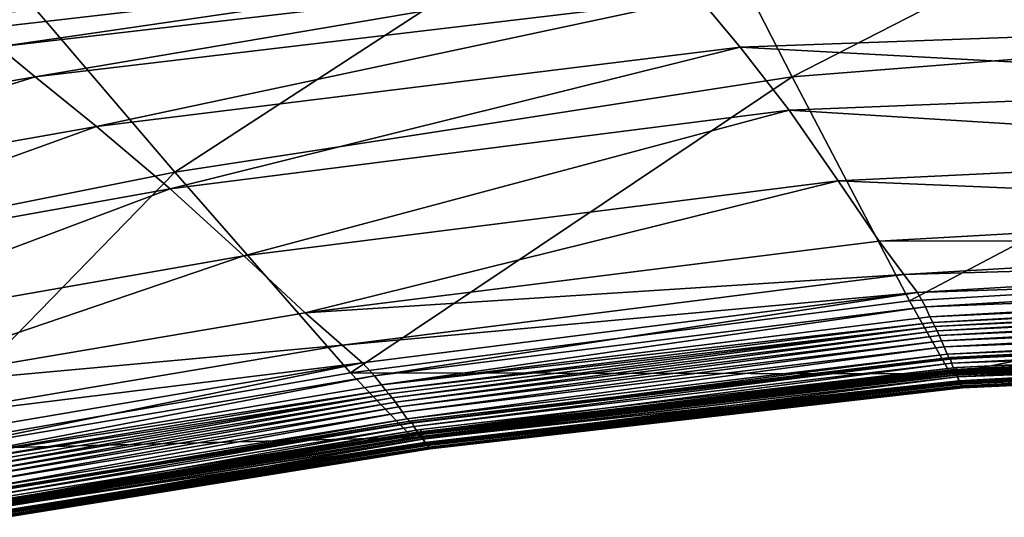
# Model space of a CAD drawing. Header units: millimetres. Extents: x 2387 to 13955, y -4964 to 364.
# Tile 253 of 656: x 6421 to 6537, y -4401 to -4343. Entities that reach past the tile are written whole.
import ezdxf

# ---------------------------------------------------------------- set-up
doc = ezdxf.new("R2010")
doc.units = ezdxf.units.MM
doc.header["$MEASUREMENT"] = 0
doc.layers.add('Predefinito', color=7, linetype='Continuous', true_color=0x000000)

msp = doc.modelspace()

# ---------------------------------------------------------------- linework, layer by layer
at = {"layer": 'Predefinito'}
for points in [[(6579.54, -4314.69, 730.53), (6497.92, -4322.47, 730.55), (6511.73, -4349.45, 608.71)], [(6511.73, -4349.45, 608.71), (6586.44, -4343.57, 608.71), (6579.54, -4314.69, 730.53)], [(6497.92, -4322.47, 730.55), (6418.63, -4336.41, 730.58), (6439.34, -4360.64, 608.71)], [(6439.34, -4360.64, 608.71), (6511.73, -4349.45, 608.71), (6497.92, -4322.47, 730.55)], [(6496.35, -4334.6, 12.26), (6416.27, -4343.88, 12.26), (6414.85, -4342.35, 12.51)], [(6418.66, -4345.95, 12.17), (6416.27, -4343.88, 12.26), (6496.35, -4334.6, 12.26)], [(6496.35, -4334.6, 12.26), (6497.94, -4336.71, 12.17), (6418.66, -4345.95, 12.17)], [(6381.82, -4372.12, 608.63), (6439.34, -4360.64, 608.71), (6418.63, -4336.41, 730.58)], [(6422.98, -4349.45, 12.17), (6418.66, -4345.95, 12.17), (6497.94, -4336.71, 12.17)], [(6497.94, -4336.71, 12.17), (6500.82, -4340.19, 12.17), (6422.98, -4349.45, 12.17)], [(6500.82, -4340.19, 12.17), (6580.99, -4337.39, 12.17), (6583.39, -4343.16, 12.17)], [(6430.17, -4355.29, 12.17), (6422.98, -4349.45, 12.17), (6500.82, -4340.19, 12.17)], [(6500.82, -4340.19, 12.17), (6505.61, -4345.99, 12.17), (6430.17, -4355.29, 12.17)], [(6583.39, -4343.16, 12.17), (6505.61, -4345.99, 12.17), (6500.82, -4340.19, 12.17)], [(6505.61, -4345.99, 12.17), (6583.39, -4343.16, 12.17), (6586.27, -4350.37, 12.17)], [(6586.44, -4343.57, 608.71), (6511.73, -4349.45, 608.71), (6525.47, -4375.72, 486.71)], [(6525.47, -4375.72, 486.71), (6593.31, -4371.73, 486.74), (6586.44, -4343.57, 608.71)], [(6418.66, -4345.95, 12.17), (6422.98, -4349.45, 12.17), (6361.69, -4359.95, 12.17)], [(6438.8, -4362.57, 12.17), (6430.17, -4355.29, 12.17), (6505.61, -4345.99, 12.17)], [(6505.61, -4345.99, 12.17), (6511.37, -4353.38, 12.17), (6438.8, -4362.57, 12.17)], [(6586.27, -4350.37, 12.17), (6511.37, -4353.38, 12.17), (6505.61, -4345.99, 12.17)], [(6370.64, -4365.79, 12.17), (6361.69, -4359.95, 12.17), (6422.98, -4349.45, 12.17)], [(6422.98, -4349.45, 12.17), (6430.17, -4355.29, 12.17), (6370.64, -4365.79, 12.17)], [(6511.73, -4349.45, 608.71), (6439.34, -4360.64, 608.71), (6459.95, -4384.16, 486.68)], [(6459.95, -4384.16, 486.68), (6525.47, -4375.72, 486.71), (6511.73, -4349.45, 608.71)], [(6511.37, -4353.38, 12.17), (6586.27, -4350.37, 12.17), (6589.14, -4358.16, 12.17)], [(6447.44, -4370.44, 12.17), (6438.8, -4362.57, 12.17), (6511.37, -4353.38, 12.17)], [(6511.37, -4353.38, 12.17), (6517.12, -4361.64, 12.17), (6447.44, -4370.44, 12.17)], [(6589.14, -4358.16, 12.17), (6517.12, -4361.64, 12.17), (6511.37, -4353.38, 12.17)], [(6381.38, -4372.88, 12.17), (6370.64, -4365.79, 12.17), (6430.17, -4355.29, 12.17)], [(6430.17, -4355.29, 12.17), (6438.8, -4362.57, 12.17), (6381.38, -4372.88, 12.17)], [(6517.12, -4361.64, 12.17), (6589.14, -4358.16, 12.17), (6591.54, -4364.79, 12.17)], [(6439.34, -4360.64, 608.71), (6381.82, -4372.12, 608.63), (6407.56, -4393.24, 486.54)], [(6407.56, -4393.24, 486.54), (6459.95, -4384.16, 486.68), (6439.34, -4360.64, 608.71)], [(6454.63, -4377.14, 12.17), (6447.44, -4370.44, 12.17), (6517.12, -4361.64, 12.17)], [(6517.12, -4361.64, 12.17), (6521.92, -4368.74, 12.17), (6454.63, -4377.14, 12.17)], [(6591.54, -4364.79, 12.17), (6521.92, -4368.74, 12.17), (6517.12, -4361.64, 12.17)], [(6392.12, -4380.12, 12.17), (6381.38, -4372.88, 12.17), (6438.8, -4362.57, 12.17)], [(6438.8, -4362.57, 12.17), (6447.44, -4370.44, 12.17), (6392.12, -4380.12, 12.17)], [(6521.92, -4368.74, 12.17), (6591.54, -4364.79, 12.17), (6592.98, -4368.55, 12.17)], [(6454.63, -4377.14, 12.17), (6521.92, -4368.74, 12.17), (6524.8, -4372.65, 12.17)], [(6592.98, -4368.55, 12.17), (6524.8, -4372.65, 12.17), (6521.92, -4368.74, 12.17)], [(6524.8, -4372.65, 12.17), (6592.98, -4368.55, 12.17), (6593.78, -4370.68, 12.26)], [(6401.07, -4386.18, 12.17), (6392.12, -4380.12, 12.17), (6447.44, -4370.44, 12.17)], [(6447.44, -4370.44, 12.17), (6454.63, -4377.14, 12.17), (6401.07, -4386.18, 12.17)], [(6593.78, -4370.68, 12.26), (6526.39, -4374.76, 12.26), (6524.8, -4372.65, 12.17)], [(6526.39, -4374.76, 12.26), (6593.78, -4370.68, 12.26), (6594.25, -4372.47, 12.52)], [(6524.8, -4372.65, 12.17), (6458.95, -4380.92, 12.17), (6454.63, -4377.14, 12.17)], [(6458.95, -4380.92, 12.17), (6524.8, -4372.65, 12.17), (6526.39, -4374.76, 12.26)], [(6593.31, -4371.73, 486.74), (6525.47, -4375.72, 486.71), (6530.29, -4384.28, 441.19)], [(6594.25, -4372.47, 12.52), (6527.34, -4376.42, 12.52), (6526.39, -4374.76, 12.26)], [(6527.34, -4376.42, 12.52), (6594.25, -4372.47, 12.52), (6594.51, -4373.8, 12.87)], [(6530.29, -4384.28, 441.19), (6595.73, -4381, 441.22), (6593.31, -4371.73, 486.74)], [(6594.51, -4373.8, 12.87), (6527.86, -4377.6, 12.86), (6527.34, -4376.42, 12.52)], [(6527.86, -4377.6, 12.86), (6594.51, -4373.8, 12.87), (6594.68, -4374.54, 13.21)], [(6526.39, -4374.76, 12.26), (6461.34, -4382.99, 12.25), (6458.95, -4380.92, 12.17)], [(6462.76, -4384.52, 12.51), (6461.34, -4382.99, 12.25), (6526.39, -4374.76, 12.26)], [(6526.39, -4374.76, 12.26), (6527.34, -4376.42, 12.52), (6462.76, -4384.52, 12.51)], [(6594.68, -4374.54, 13.21), (6528.2, -4378.28, 13.2), (6527.86, -4377.6, 12.86)], [(6528.2, -4378.28, 13.2), (6594.68, -4374.54, 13.21), (6594.81, -4375.01, 13.43)], [(6530.29, -4384.28, 441.19), (6525.47, -4375.72, 486.71), (6459.95, -4384.16, 486.68)], [(6594.81, -4375.01, 13.43), (6528.45, -4378.73, 13.43), (6528.2, -4378.28, 13.2)], [(6528.45, -4378.73, 13.43), (6594.81, -4375.01, 13.43), (6594.93, -4375.53, 13.43)], [(6594.93, -4375.53, 13.43), (6528.7, -4379.24, 13.44), (6528.45, -4378.73, 13.43)], [(6528.7, -4379.24, 13.44), (6594.93, -4375.53, 13.43), (6595.06, -4376.13, 13.39)], [(6595.06, -4376.13, 13.39), (6528.96, -4379.79, 13.4), (6528.7, -4379.24, 13.44)], [(6528.96, -4379.79, 13.4), (6595.06, -4376.13, 13.39), (6595.19, -4376.82, 13.48)], [(6401.07, -4386.18, 12.17), (6454.63, -4377.14, 12.17), (6458.95, -4380.92, 12.17)], [(6463.55, -4385.57, 12.85), (6462.76, -4384.52, 12.51), (6527.34, -4376.42, 12.52)], [(6527.34, -4376.42, 12.52), (6527.86, -4377.6, 12.86), (6463.55, -4385.57, 12.85)], [(6595.19, -4376.82, 13.48), (6529.22, -4380.41, 13.49), (6528.96, -4379.79, 13.4)], [(6529.22, -4380.41, 13.49), (6595.19, -4376.82, 13.48), (6595.34, -4377.63, 13.87)], [(6463.55, -4385.57, 12.85), (6527.86, -4377.6, 12.86), (6528.2, -4378.28, 13.2)], [(6528.2, -4378.28, 13.2), (6464.05, -4386.19, 13.19), (6463.55, -4385.57, 12.85)], [(6464.05, -4386.19, 13.19), (6528.2, -4378.28, 13.2), (6528.45, -4378.73, 13.43)], [(6595.34, -4377.63, 13.87), (6529.52, -4381.13, 13.88), (6529.22, -4380.41, 13.49)], [(6529.52, -4381.13, 13.88), (6595.34, -4377.63, 13.87), (6595.53, -4378.57, 14.74)], [(6528.45, -4378.73, 13.43), (6464.43, -4386.62, 13.43), (6464.05, -4386.19, 13.19)], [(6464.8, -4387.1, 13.45), (6464.43, -4386.62, 13.43), (6528.45, -4378.73, 13.43)], [(6528.45, -4378.73, 13.43), (6528.7, -4379.24, 13.44), (6464.8, -4387.1, 13.45)], [(6465.19, -4387.62, 13.41), (6464.8, -4387.1, 13.45), (6528.7, -4379.24, 13.44)], [(6528.7, -4379.24, 13.44), (6528.96, -4379.79, 13.4), (6465.19, -4387.62, 13.41)], [(6595.53, -4378.57, 14.74), (6529.89, -4381.98, 14.74), (6529.52, -4381.13, 13.88)], [(6529.89, -4381.98, 14.74), (6595.53, -4378.57, 14.74), (6595.68, -4379.24, 15.65)], [(6595.68, -4379.24, 15.65), (6530.2, -4382.57, 15.65), (6529.89, -4381.98, 14.74)], [(6595.72, -4379.22, 16.17), (6530.28, -4382.53, 16.16), (6530.2, -4382.57, 15.65)], [(6530.2, -4382.57, 15.65), (6595.68, -4379.24, 15.65), (6595.72, -4379.22, 16.17)], [(6530.26, -4382.35, 16.33), (6595.71, -4379.04, 16.33), (6595.72, -4379.22, 16.17)], [(6595.71, -4379.04, 16.33), (6530.26, -4382.35, 16.33), (6530.28, -4382.53, 16.16)], [(6595.72, -4379.22, 16.17), (6530.28, -4382.53, 16.16), (6530.26, -4382.35, 16.33)], [(6530.28, -4382.53, 16.16), (6595.72, -4379.22, 16.17), (6595.71, -4379.04, 16.33)], [(6530.28, -4382.53, 16.16), (6595.72, -4379.22, 16.17), (6595.78, -4379.74, 16.2)], [(6465.58, -4388.16, 13.49), (6465.19, -4387.62, 13.41), (6528.96, -4379.79, 13.4)], [(6528.96, -4379.79, 13.4), (6529.22, -4380.41, 13.49), (6465.58, -4388.16, 13.49)], [(6466.03, -4388.78, 13.88), (6465.58, -4388.16, 13.49), (6529.22, -4380.41, 13.49)], [(6529.22, -4380.41, 13.49), (6529.52, -4381.13, 13.88), (6466.03, -4388.78, 13.88)], [(6595.78, -4379.74, 16.2), (6530.4, -4383.03, 16.2), (6530.28, -4382.53, 16.16)], [(6530.4, -4383.03, 16.2), (6595.78, -4379.74, 16.2), (6595.94, -4380.59, 16.94)], [(6595.94, -4380.59, 16.94), (6530.72, -4383.8, 16.94), (6530.4, -4383.03, 16.2)], [(6595.91, -4380.67, 433.72), (6530.65, -4383.85, 433.7), (6530.66, -4383.79, 433.51)], [(6530.65, -4383.85, 433.7), (6595.91, -4380.67, 433.72), (6595.86, -4380.82, 435.7)], [(6530.66, -4383.79, 433.51), (6595.91, -4380.62, 433.53), (6595.91, -4380.67, 433.72)], [(6595.91, -4380.62, 433.53), (6530.66, -4383.79, 433.51), (6530.68, -4383.9, 433.34)], [(6530.68, -4383.9, 433.34), (6595.92, -4380.73, 433.36), (6595.91, -4380.62, 433.53)], [(6595.92, -4380.73, 433.36), (6530.68, -4383.9, 433.34), (6530.74, -4384.12, 432.43)], [(6530.72, -4383.8, 16.94), (6595.94, -4380.59, 16.94), (6596.13, -4381.51, 18.69)], [(6530.74, -4384.12, 432.43), (6595.95, -4380.96, 432.45), (6595.92, -4380.73, 433.36)], [(6530.96, -4383.53, 426.51), (6596.06, -4380.42, 426.52), (6596.08, -4380.82, 426.67)], [(6596.06, -4380.42, 426.52), (6530.96, -4383.53, 426.51), (6531, -4383.95, 426.45)], [(6531, -4383.95, 426.45), (6596.08, -4380.84, 426.46), (6596.06, -4380.42, 426.52)], [(6458.95, -4380.92, 12.17), (6406.43, -4389.76, 12.17), (6401.07, -4386.18, 12.17)], [(6406.43, -4389.76, 12.17), (6458.95, -4380.92, 12.17), (6461.34, -4382.99, 12.25)], [(6466.59, -4389.54, 14.74), (6466.03, -4388.78, 13.88), (6529.52, -4381.13, 13.88)], [(6529.52, -4381.13, 13.88), (6529.89, -4381.98, 14.74), (6466.59, -4389.54, 14.74)], [(6595.73, -4381, 441.22), (6530.29, -4384.28, 441.19), (6530.56, -4384.03, 435.68)], [(6530.56, -4384.03, 435.68), (6595.86, -4380.82, 435.7), (6595.73, -4381, 441.22)], [(6595.86, -4380.82, 435.7), (6530.56, -4384.03, 435.68), (6530.65, -4383.85, 433.7)], [(6596.13, -4381.51, 18.69), (6531.1, -4384.64, 18.69), (6530.72, -4383.8, 16.94)], [(6595.95, -4380.96, 432.45), (6530.74, -4384.12, 432.43), (6530.88, -4384.41, 430.02)], [(6530.88, -4384.41, 430.02), (6596.02, -4381.27, 430.03), (6595.95, -4380.96, 432.45)], [(6596.02, -4381.27, 430.03), (6530.88, -4384.41, 430.02), (6530.99, -4384.45, 427.6)], [(6596.08, -4380.82, 426.67), (6530.99, -4383.93, 426.66), (6530.96, -4383.53, 426.51)], [(6530.99, -4383.93, 426.66), (6596.08, -4380.82, 426.67), (6596.08, -4381.34, 427.61)], [(6530.99, -4384.45, 427.6), (6596.08, -4381.34, 427.61), (6596.02, -4381.27, 430.03)], [(6596.08, -4381.34, 427.61), (6530.99, -4384.45, 427.6), (6530.99, -4383.93, 426.66)], [(6596.08, -4380.84, 426.46), (6531, -4383.95, 426.45), (6531.1, -4384.65, 425.65)], [(6531.1, -4384.65, 425.65), (6596.13, -4381.55, 425.66), (6596.08, -4380.84, 426.46)], [(6531.1, -4384.64, 18.69), (6596.13, -4381.51, 18.69), (6596.29, -4382.26, 21.72)], [(6596.13, -4381.55, 425.66), (6531.1, -4384.65, 425.65), (6531.25, -4385.1, 423.27)], [(6531.25, -4385.1, 423.27), (6596.2, -4382.03, 423.28), (6596.13, -4381.55, 425.66)], [(6461.34, -4382.99, 12.25), (6409.41, -4391.8, 12.25), (6406.43, -4389.76, 12.17)], [(6411.19, -4393.24, 12.5), (6409.41, -4391.8, 12.25), (6461.34, -4382.99, 12.25)], [(6461.34, -4382.99, 12.25), (6462.76, -4384.52, 12.51), (6411.19, -4393.24, 12.5)], [(6467.05, -4390.06, 15.65), (6466.59, -4389.54, 14.74), (6529.89, -4381.98, 14.74)], [(6529.89, -4381.98, 14.74), (6530.2, -4382.57, 15.65), (6467.05, -4390.06, 15.65)], [(6530.28, -4382.53, 16.16), (6467.17, -4389.99, 16.16), (6467.05, -4390.06, 15.65)], [(6467.05, -4390.06, 15.65), (6530.2, -4382.57, 15.65), (6530.28, -4382.53, 16.16)], [(6467.17, -4389.99, 16.16), (6467.14, -4389.81, 16.32), (6530.26, -4382.35, 16.33)], [(6530.26, -4382.35, 16.33), (6467.14, -4389.81, 16.32), (6467.17, -4389.99, 16.16)], [(6530.26, -4382.35, 16.33), (6530.28, -4382.53, 16.16), (6467.17, -4389.99, 16.16)], [(6467.17, -4389.99, 16.16), (6530.28, -4382.53, 16.16), (6530.26, -4382.35, 16.33)], [(6467.36, -4390.47, 16.2), (6467.17, -4389.99, 16.16), (6530.28, -4382.53, 16.16)], [(6530.28, -4382.53, 16.16), (6530.4, -4383.03, 16.2), (6467.36, -4390.47, 16.2)], [(6467.83, -4391.17, 16.94), (6467.36, -4390.47, 16.2), (6530.4, -4383.03, 16.2)], [(6530.4, -4383.03, 16.2), (6530.72, -4383.8, 16.94), (6467.83, -4391.17, 16.94)], [(6596.29, -4382.26, 21.72), (6531.41, -4385.32, 21.72), (6531.1, -4384.64, 18.69)], [(6596.2, -4382.03, 423.28), (6531.25, -4385.1, 423.27), (6531.37, -4385.3, 420.85)], [(6531.37, -4385.3, 420.85), (6596.27, -4382.25, 420.86), (6596.2, -4382.03, 423.28)], [(6596.27, -4382.25, 420.86), (6531.37, -4385.3, 420.85), (6531.41, -4385.27, 419.91)], [(6596.29, -4382.23, 419.92), (6531.41, -4385.27, 419.91), (6531.42, -4385.2, 419.72)], [(6531.41, -4385.27, 419.91), (6596.29, -4382.23, 419.92), (6596.27, -4382.25, 420.86)], [(6531.41, -4385.32, 21.72), (6596.29, -4382.26, 21.72), (6596.39, -4382.77, 25.29)], [(6596.39, -4382.77, 25.29), (6531.62, -4385.78, 25.29), (6531.41, -4385.32, 21.72)], [(6596.29, -4382.16, 419.73), (6531.42, -4385.2, 419.72), (6531.43, -4385.29, 419.54)], [(6531.42, -4385.2, 419.72), (6596.29, -4382.16, 419.73), (6596.29, -4382.23, 419.92)], [(6531.43, -4385.29, 419.54), (6596.29, -4382.25, 419.55), (6596.29, -4382.16, 419.73)], [(6596.29, -4382.25, 419.55), (6531.43, -4385.29, 419.54), (6531.47, -4385.49, 417.71)], [(6531.47, -4385.49, 417.71), (6596.32, -4382.45, 417.72), (6596.29, -4382.25, 419.55)], [(6596.32, -4382.45, 417.72), (6531.47, -4385.49, 417.71), (6531.57, -4385.7, 412.57)], [(6531.57, -4385.7, 412.57), (6596.36, -4382.69, 412.58), (6596.32, -4382.45, 417.72)], [(6596.36, -4382.69, 412.58), (6531.57, -4385.7, 412.57), (6531.66, -4385.87, 360.75)], [(6531.62, -4385.78, 25.29), (6596.39, -4382.77, 25.29), (6596.43, -4382.94, 28.67)], [(6596.43, -4382.94, 28.67), (6531.69, -4385.93, 28.67), (6531.62, -4385.78, 25.29)], [(6531.66, -4385.87, 360.75), (6596.41, -4382.87, 360.75), (6596.36, -4382.69, 412.58)], [(6596.41, -4382.87, 360.75), (6531.66, -4385.87, 360.75), (6531.69, -4385.93, 218.86)], [(6531.69, -4385.93, 218.86), (6596.43, -4382.94, 218.86), (6596.41, -4382.87, 360.75)], [(6596.43, -4382.94, 218.86), (6531.69, -4385.93, 218.86), (6531.69, -4385.93, 77.86)], [(6531.69, -4385.93, 77.86), (6596.43, -4382.94, 77.86), (6596.43, -4382.94, 218.86)], [(6531.69, -4385.93, 28.67), (6596.43, -4382.94, 28.67), (6596.43, -4382.94, 77.86)], [(6596.43, -4382.94, 77.86), (6531.69, -4385.93, 77.86), (6531.69, -4385.93, 28.67)], [(6467.19, -4391.73, 441.16), (6459.95, -4384.16, 486.68), (6407.56, -4393.24, 486.54)], [(6459.95, -4384.16, 486.68), (6467.19, -4391.73, 441.16), (6530.29, -4384.28, 441.19)], [(6467.19, -4391.73, 441.16), (6467.59, -4391.39, 435.66), (6530.56, -4384.03, 435.68)], [(6530.56, -4384.03, 435.68), (6530.29, -4384.28, 441.19), (6467.19, -4391.73, 441.16)], [(6467.59, -4391.39, 435.66), (6467.73, -4391.18, 433.69), (6530.65, -4383.85, 433.7)], [(6530.65, -4383.85, 433.7), (6530.56, -4384.03, 435.68), (6467.59, -4391.39, 435.66)], [(6467.73, -4391.18, 433.69), (6467.74, -4391.12, 433.49), (6530.66, -4383.79, 433.51)], [(6530.66, -4383.79, 433.51), (6530.65, -4383.85, 433.7), (6467.73, -4391.18, 433.69)], [(6530.66, -4383.79, 433.51), (6467.74, -4391.12, 433.49), (6467.77, -4391.23, 433.32)], [(6467.77, -4391.23, 433.32), (6530.68, -4383.9, 433.34), (6530.66, -4383.79, 433.51)], [(6530.68, -4383.9, 433.34), (6467.77, -4391.23, 433.32), (6467.86, -4391.44, 432.41)], [(6468.4, -4391.93, 18.69), (6467.83, -4391.17, 16.94), (6530.72, -4383.8, 16.94)], [(6467.86, -4391.44, 432.41), (6530.74, -4384.12, 432.43), (6530.68, -4383.9, 433.34)], [(6530.88, -4384.41, 430.02), (6530.74, -4384.12, 432.43), (6467.86, -4391.44, 432.41)], [(6468.23, -4391.2, 426.65), (6468.19, -4390.8, 426.5), (6530.96, -4383.53, 426.51)], [(6530.96, -4383.53, 426.51), (6468.19, -4390.8, 426.5), (6468.25, -4391.22, 426.44)], [(6530.96, -4383.53, 426.51), (6530.99, -4383.93, 426.66), (6468.23, -4391.2, 426.65)], [(6468.24, -4391.73, 427.58), (6468.23, -4391.2, 426.65), (6530.99, -4383.93, 426.66)], [(6530.99, -4383.93, 426.66), (6530.99, -4384.45, 427.6), (6468.24, -4391.73, 427.58)], [(6468.25, -4391.22, 426.44), (6531, -4383.95, 426.45), (6530.96, -4383.53, 426.51)], [(6531, -4383.95, 426.45), (6468.25, -4391.22, 426.44), (6468.4, -4391.91, 425.64)], [(6530.72, -4383.8, 16.94), (6531.1, -4384.64, 18.69), (6468.4, -4391.93, 18.69)], [(6468.4, -4391.91, 425.64), (6531.1, -4384.65, 425.65), (6531, -4383.95, 426.45)], [(6412.18, -4394.19, 12.84), (6411.19, -4393.24, 12.5), (6462.76, -4384.52, 12.51)], [(6462.76, -4384.52, 12.51), (6463.55, -4385.57, 12.85), (6412.18, -4394.19, 12.84)], [(6467.86, -4391.44, 432.41), (6468.07, -4391.71, 430), (6530.88, -4384.41, 430.02)], [(6530.99, -4384.45, 427.6), (6530.88, -4384.41, 430.02), (6468.07, -4391.71, 430)], [(6468.07, -4391.71, 430), (6468.24, -4391.73, 427.58), (6530.99, -4384.45, 427.6)], [(6468.87, -4392.54, 21.72), (6468.4, -4391.93, 18.69), (6531.1, -4384.64, 18.69)], [(6531.25, -4385.1, 423.27), (6531.1, -4384.65, 425.65), (6468.4, -4391.91, 425.64)], [(6468.4, -4391.91, 425.64), (6468.62, -4392.33, 423.26), (6531.25, -4385.1, 423.27)], [(6531.37, -4385.3, 420.85), (6531.25, -4385.1, 423.27), (6468.62, -4392.33, 423.26)], [(6468.62, -4392.33, 423.26), (6468.81, -4392.51, 420.84), (6531.37, -4385.3, 420.85)], [(6468.81, -4392.51, 420.84), (6468.87, -4392.47, 419.91), (6531.41, -4385.27, 419.91)], [(6531.41, -4385.27, 419.91), (6531.37, -4385.3, 420.85), (6468.81, -4392.51, 420.84)], [(6531.1, -4384.64, 18.69), (6531.41, -4385.32, 21.72), (6468.87, -4392.54, 21.72)], [(6531.42, -4385.2, 419.72), (6468.87, -4392.4, 419.72), (6468.89, -4392.49, 419.54)], [(6468.87, -4392.47, 419.91), (6468.87, -4392.4, 419.72), (6531.42, -4385.2, 419.72)], [(6531.42, -4385.2, 419.72), (6531.41, -4385.27, 419.91), (6468.87, -4392.47, 419.91)], [(6469.18, -4392.95, 25.29), (6468.87, -4392.54, 21.72), (6531.41, -4385.32, 21.72)], [(6468.89, -4392.49, 419.54), (6531.43, -4385.29, 419.54), (6531.42, -4385.2, 419.72)], [(6531.43, -4385.29, 419.54), (6468.89, -4392.49, 419.54), (6468.96, -4392.68, 417.71)], [(6468.96, -4392.68, 417.71), (6531.47, -4385.49, 417.71), (6531.43, -4385.29, 419.54)], [(6531.41, -4385.32, 21.72), (6531.62, -4385.78, 25.29), (6469.18, -4392.95, 25.29)], [(6412.18, -4394.19, 12.84), (6463.55, -4385.57, 12.85), (6464.05, -4386.19, 13.19)], [(6464.05, -4386.19, 13.19), (6412.8, -4394.77, 13.19), (6412.18, -4394.19, 12.84)], [(6412.8, -4394.77, 13.19), (6464.05, -4386.19, 13.19), (6464.43, -4386.62, 13.43)], [(6531.57, -4385.7, 412.57), (6531.47, -4385.49, 417.71), (6468.96, -4392.68, 417.71)], [(6468.96, -4392.68, 417.71), (6469.1, -4392.88, 412.57), (6531.57, -4385.7, 412.57)], [(6531.66, -4385.87, 360.75), (6531.57, -4385.7, 412.57), (6469.1, -4392.88, 412.57)], [(6469.1, -4392.88, 412.57), (6469.24, -4393.03, 360.75), (6531.66, -4385.87, 360.75)], [(6469.29, -4393.09, 28.67), (6469.18, -4392.95, 25.29), (6531.62, -4385.78, 25.29)], [(6531.69, -4385.93, 218.86), (6531.66, -4385.87, 360.75), (6469.24, -4393.03, 360.75)], [(6469.24, -4393.03, 360.75), (6469.29, -4393.09, 218.86), (6531.69, -4385.93, 218.86)], [(6531.62, -4385.78, 25.29), (6531.69, -4385.93, 28.67), (6469.29, -4393.09, 28.67)], [(6469.29, -4393.09, 218.86), (6469.29, -4393.09, 77.86), (6531.69, -4385.93, 77.86)], [(6531.69, -4385.93, 77.86), (6531.69, -4385.93, 218.86), (6469.29, -4393.09, 218.86)], [(6469.29, -4393.09, 77.86), (6469.29, -4393.09, 28.67), (6531.69, -4385.93, 28.67)], [(6531.69, -4385.93, 28.67), (6531.69, -4385.93, 77.86), (6469.29, -4393.09, 77.86)], [(6464.43, -4386.62, 13.43), (6413.26, -4395.17, 13.43), (6412.8, -4394.77, 13.19)], [(6413.72, -4395.63, 13.45), (6413.26, -4395.17, 13.43), (6464.43, -4386.62, 13.43)], [(6464.43, -4386.62, 13.43), (6464.8, -4387.1, 13.45), (6413.72, -4395.63, 13.45)], [(6414.19, -4396.12, 13.41), (6413.72, -4395.63, 13.45), (6464.8, -4387.1, 13.45)], [(6464.8, -4387.1, 13.45), (6465.19, -4387.62, 13.41), (6414.19, -4396.12, 13.41)], [(6414.69, -4396.61, 13.5), (6414.19, -4396.12, 13.41), (6465.19, -4387.62, 13.41)], [(6465.19, -4387.62, 13.41), (6465.58, -4388.16, 13.49), (6414.69, -4396.61, 13.5)], [(6415.25, -4397.17, 13.88), (6414.69, -4396.61, 13.5), (6465.58, -4388.16, 13.49)], [(6465.58, -4388.16, 13.49), (6466.03, -4388.78, 13.88), (6415.25, -4397.17, 13.88)], [(6415.96, -4397.85, 14.74), (6415.25, -4397.17, 13.88), (6466.03, -4388.78, 13.88)], [(6466.03, -4388.78, 13.88), (6466.59, -4389.54, 14.74), (6415.96, -4397.85, 14.74)], [(6416.52, -4398.33, 15.65), (6415.96, -4397.85, 14.74), (6466.59, -4389.54, 14.74)], [(6466.59, -4389.54, 14.74), (6467.05, -4390.06, 15.65), (6416.52, -4398.33, 15.65)], [(6416.67, -4398.24, 16.16), (6416.63, -4398.07, 16.32), (6467.14, -4389.81, 16.32)], [(6467.14, -4389.81, 16.32), (6416.63, -4398.07, 16.32), (6416.67, -4398.24, 16.16)], [(6467.14, -4389.81, 16.32), (6467.17, -4389.99, 16.16), (6416.67, -4398.24, 16.16)], [(6416.67, -4398.24, 16.16), (6467.17, -4389.99, 16.16), (6467.14, -4389.81, 16.32)], [(6467.17, -4389.99, 16.16), (6416.67, -4398.24, 16.16), (6416.52, -4398.33, 15.65)], [(6416.52, -4398.33, 15.65), (6467.05, -4390.06, 15.65), (6467.17, -4389.99, 16.16)], [(6416.91, -4398.7, 16.2), (6416.67, -4398.24, 16.16), (6467.17, -4389.99, 16.16)], [(6467.17, -4389.99, 16.16), (6467.36, -4390.47, 16.2), (6416.91, -4398.7, 16.2)], [(6417.51, -4399.35, 16.94), (6416.91, -4398.7, 16.2), (6467.36, -4390.47, 16.2)], [(6467.74, -4391.12, 433.49), (6467.73, -4391.18, 433.69), (6417.37, -4399.34, 433.67)], [(6417.37, -4399.34, 433.67), (6417.38, -4399.28, 433.48), (6467.74, -4391.12, 433.49)], [(6467.74, -4391.12, 433.49), (6417.38, -4399.28, 433.48), (6417.42, -4399.38, 433.31)], [(6417.42, -4399.38, 433.31), (6467.77, -4391.23, 433.32), (6467.74, -4391.12, 433.49)], [(6467.36, -4390.47, 16.2), (6467.83, -4391.17, 16.94), (6417.51, -4399.35, 16.94)], [(6417.98, -4399.31, 426.64), (6417.91, -4398.92, 426.49), (6468.19, -4390.8, 426.5)], [(6468.19, -4390.8, 426.5), (6417.91, -4398.92, 426.49), (6418, -4399.33, 426.43)], [(6468.19, -4390.8, 426.5), (6468.23, -4391.2, 426.65), (6417.98, -4399.31, 426.64)], [(6418, -4399.33, 426.43), (6468.25, -4391.22, 426.44), (6468.19, -4390.8, 426.5)], [(6407.56, -4393.24, 486.54), (6416.63, -4399.96, 441.06), (6467.19, -4391.73, 441.16)], [(6467.59, -4391.39, 435.66), (6467.19, -4391.73, 441.16), (6416.63, -4399.96, 441.06)], [(6416.63, -4399.96, 441.06), (6417.19, -4399.57, 435.62), (6467.59, -4391.39, 435.66)], [(6467.73, -4391.18, 433.69), (6467.59, -4391.39, 435.66), (6417.19, -4399.57, 435.62)], [(6417.19, -4399.57, 435.62), (6417.37, -4399.34, 433.67), (6467.73, -4391.18, 433.69)], [(6467.77, -4391.23, 433.32), (6417.42, -4399.38, 433.31), (6417.54, -4399.59, 432.4)], [(6418.22, -4400.04, 18.69), (6417.51, -4399.35, 16.94), (6467.83, -4391.17, 16.94)], [(6417.54, -4399.59, 432.4), (6467.86, -4391.44, 432.41), (6467.77, -4391.23, 433.32)], [(6468.07, -4391.71, 430), (6467.86, -4391.44, 432.41), (6417.54, -4399.59, 432.4)], [(6417.54, -4399.59, 432.4), (6417.8, -4399.84, 429.99), (6468.07, -4391.71, 430)], [(6468.24, -4391.73, 427.58), (6468.07, -4391.71, 430), (6417.8, -4399.84, 429.99)], [(6417.8, -4399.84, 429.99), (6418, -4399.84, 427.57), (6468.24, -4391.73, 427.58)], [(6418, -4399.84, 427.57), (6417.98, -4399.31, 426.64), (6468.23, -4391.2, 426.65)], [(6468.23, -4391.2, 426.65), (6468.24, -4391.73, 427.58), (6418, -4399.84, 427.57)], [(6468.25, -4391.22, 426.44), (6418, -4399.33, 426.43), (6418.2, -4400.01, 425.63)], [(6418.2, -4400.01, 425.63), (6468.4, -4391.91, 425.64), (6468.25, -4391.22, 426.44)], [(6468.62, -4392.33, 423.26), (6468.4, -4391.91, 425.64), (6418.2, -4400.01, 425.63)], [(6467.83, -4391.17, 16.94), (6468.4, -4391.93, 18.69), (6418.22, -4400.04, 18.69)], [(6418.8, -4400.61, 21.72), (6418.22, -4400.04, 18.69), (6468.4, -4391.93, 18.69)], [(6468.4, -4391.93, 18.69), (6468.87, -4392.54, 21.72), (6418.8, -4400.61, 21.72)], [(6418.2, -4400.01, 425.63), (6418.49, -4400.41, 423.26), (6468.62, -4392.33, 423.26)], [(6468.81, -4392.51, 420.84), (6468.62, -4392.33, 423.26), (6418.49, -4400.41, 423.26)], [(6418.49, -4400.41, 423.26), (6418.73, -4400.58, 420.84), (6468.81, -4392.51, 420.84)], [(6468.87, -4392.47, 419.91), (6468.81, -4392.51, 420.84), (6418.73, -4400.58, 420.84)], [(6418.73, -4400.58, 420.84), (6418.8, -4400.53, 419.9), (6468.87, -4392.47, 419.91)], [(6468.87, -4392.4, 419.72), (6418.8, -4400.45, 419.71), (6418.82, -4400.55, 419.53)], [(6468.87, -4392.4, 419.72), (6468.87, -4392.47, 419.91), (6418.8, -4400.53, 419.9)], [(6418.8, -4400.53, 419.9), (6418.8, -4400.45, 419.71), (6468.87, -4392.4, 419.72)], [(6419.19, -4400.98, 25.29), (6418.8, -4400.61, 21.72), (6468.87, -4392.54, 21.72)], [(6418.82, -4400.55, 419.53), (6468.89, -4392.49, 419.54), (6468.87, -4392.4, 419.72)], [(6468.89, -4392.49, 419.54), (6418.82, -4400.55, 419.53), (6418.91, -4400.73, 417.71)], [(6418.91, -4400.73, 417.71), (6468.96, -4392.68, 417.71), (6468.89, -4392.49, 419.54)], [(6469.1, -4392.88, 412.57), (6468.96, -4392.68, 417.71), (6418.91, -4400.73, 417.71)], [(6418.91, -4400.73, 417.71), (6419.09, -4400.91, 412.57), (6469.1, -4392.88, 412.57)], [(6469.24, -4393.03, 360.75), (6469.1, -4392.88, 412.57), (6419.09, -4400.91, 412.57)], [(6419.09, -4400.91, 412.57), (6419.26, -4401.06, 360.75), (6469.24, -4393.03, 360.75)], [(6468.87, -4392.54, 21.72), (6469.18, -4392.95, 25.29), (6419.19, -4400.98, 25.29)], [(6419.32, -4401.11, 28.67), (6419.19, -4400.98, 25.29), (6469.18, -4392.95, 25.29)], [(6469.29, -4393.09, 218.86), (6469.24, -4393.03, 360.75), (6419.26, -4401.06, 360.75)], [(6419.26, -4401.06, 360.75), (6419.32, -4401.11, 218.86), (6469.29, -4393.09, 218.86)], [(6469.18, -4392.95, 25.29), (6469.29, -4393.09, 28.67), (6419.32, -4401.11, 28.67)], [(6469.29, -4393.09, 77.86), (6469.29, -4393.09, 218.86), (6419.32, -4401.11, 218.86)], [(6419.32, -4401.11, 218.86), (6419.32, -4401.11, 77.86), (6469.29, -4393.09, 77.86)], [(6469.29, -4393.09, 28.67), (6469.29, -4393.09, 77.86), (6419.32, -4401.11, 77.86)], [(6419.32, -4401.11, 77.86), (6419.32, -4401.11, 28.67), (6469.29, -4393.09, 28.67)]]:
    msp.add_3dface(points, dxfattribs=at)

doc.saveas('drawing.dxf')
